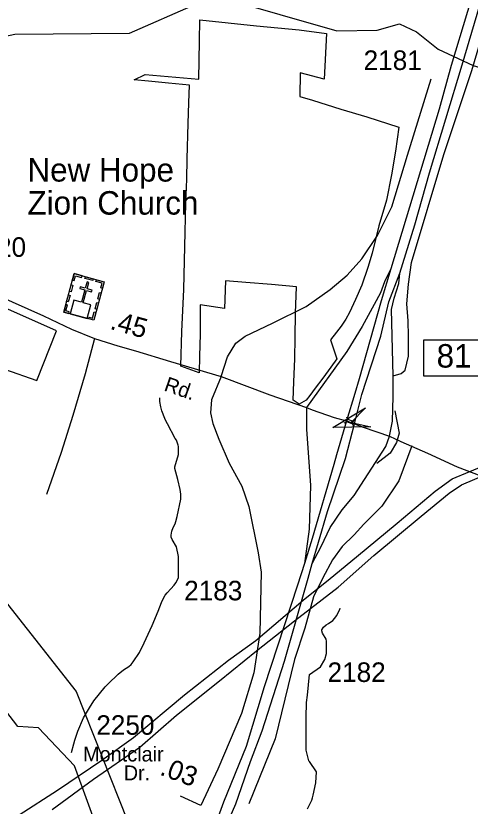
# Model space of a CAD drawing. Extents: x 1473865 to 1648260, y 639067 to 773536.
# Drawn here: x 1581883 to 1584787, y 708565 to 713621 of the extents above; entities that cross this region are included whole.
import ezdxf

# ---------------------------------------------------------------- set-up
doc = ezdxf.new("R2010")
doc.units = 0
for name, color, linetype in [('Exist Boundary Political City Limit New', 7, 'Continuous'), ('Exist Cultural Church Label', 7, 'Continuous'), ('Exist Cultural Church with Cemetery CELL', 7, 'Continuous'), ('Exist Hydrographic Misc Water Feature', 7, 'Continuous'), ('Exist Road Non-System Type 51', 7, 'Continuous'), ('Exist Road Primary Interstate Divided Center Attributed', 7, 'Continuous'), ('Exist Road Primary Interstate Interchange CELL', 7, 'Continuous'), ('Exist Road Primary Interstate Ramp 1 Lane Attributed', 7, 'Continuous'), ('Exist Road Primary Interstate Service Attributed', 7, 'Continuous'), ('Exist Road Primary US Service Attributed', 7, 'Continuous'), ('Exist Road Secondary Mileage Hundredths English Label', 7, 'Continuous'), ('Exist Road Secondary Structure Standard Bridge Attributed CELL', 7, 'Continuous'), ('Exist Road Secondary Structure Standard Bridge CELL', 7, 'Continuous'), ('Exist Road Secondary Type 51 Attributed', 7, 'Continuous'), ('Exist Road Secondary Type 51 Label', 7, 'Continuous'), ('Exist Road Secondary Type 51 Number Label', 7, 'Continuous'), ('Exist Utilities Electrical Transmission Line', 7, 'Continuous'), ('Map Preparation Boundary City Limit Buffer Line', 7, 'Continuous')]:
    doc.layers.add(name, color=color, linetype=linetype)

msp = doc.modelspace()

# ---------------------------------------------------------------- linework, layer by layer
at = {"layer": 'Exist Boundary Political City Limit New'}
for points in [[(1583868.9, 713507.4), (1583853.4, 713216.1), (1583700.8, 713257), (1583699.2, 713104.9), (1583778.4, 713080.9), (1583960.2, 713023.7), (1584126.6, 712973.6), (1584331, 712908.2), (1584310, 712755.6), (1584284.4, 712604.1), (1584252.2, 712442.4), (1584203.9, 712276.4), (1584160, 712103.3), (1584133.9, 712010.1), (1584094.2, 711897.9), (1584053.5, 711805.8), (1584016, 711721.8), (1583993.2, 711680.3), (1583961.9, 711635.6), (1583932.1, 711597.4), (1583894.9, 711548.9), (1583935.6, 711425.8), (1583896.4, 711374.1), (1583846, 711303.6), (1583796.9, 711237.9), (1583762.8, 711192.8), (1583739.6, 711161.5), (1583693.2, 711136.3), (1583655.8, 711162.8), (1583659.2, 711279.4), (1583665.2, 711425.6), (1583669.1, 711562.6), (1583671.5, 711719), (1583677.4, 711886.2), (1583517.2, 711902.9), (1583353.1, 711915.2), (1583222.6, 711925.3), (1583216.5, 711748.4), (1583060.9, 711772), (1583061.2, 711583.2), (1583057, 711443.5), (1583055.5, 711336.1), (1582936.8, 711378.6), (1582944.1, 711601.4), (1582955.9, 711870), (1582963.1, 712144.6), (1582970.2, 712422.4), (1582976.6, 712576.1), (1582979, 712706.6), (1582983.8, 712931.6), (1582989.4, 713063.2), (1582993.5, 713178.1), (1582857.9, 713189.8), (1582730, 713202.6), (1582639.9, 713210.4), (1582708.5, 713244.8), (1583051.8, 713215.7), (1583053.8, 713336.6), (1583057.2, 713459), (1583059.1, 713594.9), (1583422.1, 713557.2), (1583694.2, 713530), (1583868.9, 713507.4)], [(1581602.1, 711433.8), (1582017.1, 711288.8), (1582142.2, 711605.2), (1581714.1, 711796.3)], [(1578687.6, 711305.3), (1579149.4, 710873.6), (1579584.5, 711392.4), (1579649.4, 710521.4), (1579779, 710271.2), (1579112.4, 710299.1), (1578955, 709798.7), (1579103.1, 709650.4), (1579797.5, 709687.4), (1581639.9, 710095.2), (1582269.4, 709298.2), (1582760.2, 708057.6), (1582325.1, 707575.7), (1581984.4, 707197.8), (1581890.4, 707021.1), (1581817, 706846.3), (1581511.5, 706281.1), (1580613.4, 705780.7), (1580317.1, 706948.2), (1579826.5, 708792.2), (1579113.6, 708820), (1578854.4, 708458.6)]]:
    msp.add_lwpolyline(points, dxfattribs=at)
at = {"layer": 'Exist Cultural Church with Cemetery CELL'}
for points in [[(1582256, 711971.4), (1582448, 711919), (1582381, 711673.3), (1582189, 711725.7)], [(1582244.6, 711929.6), (1582255.5, 711926.6), (1582264, 711957.6), (1582303.1, 711947), (1582306, 711957.7), (1582256, 711971.4)], [(1582327.4, 711951.9), (1582377.4, 711938.2), (1582374.4, 711927.2), (1582324.4, 711940.9)], [(1582436.7, 711877.1), (1582425.8, 711880.1), (1582434.2, 711911.2), (1582395.1, 711921.8), (1582398, 711932.6), (1582448.1, 711918.9)], [(1582225, 711858), (1582236.4, 711899.8), (1582247.4, 711896.8), (1582236, 711855)], [(1582230.6, 711714.4), (1582338.7, 711684.9), (1582362.6, 711772.3), (1582313.6, 711785.6), (1582335.1, 711864.2), (1582366.9, 711855.6), (1582369.8, 711866.2), (1582337.9, 711874.9), (1582349.1, 711915.6), (1582337.9, 711918.6), (1582326.7, 711877.9), (1582294.8, 711886.6), (1582291.9, 711876), (1582323.8, 711867.3), (1582302.4, 711788.7), (1582254.4, 711801.8)], [(1582207.3, 711793.2), (1582218.7, 711835), (1582229.7, 711832), (1582218.3, 711790.2)], [(1582406.5, 711809.6), (1582417.9, 711851.4), (1582428.8, 711848.4), (1582417.4, 711806.6)], [(1582389.1, 711746), (1582400.5, 711787.8), (1582411.5, 711784.8), (1582400.1, 711743)], [(1582220.9, 711717.1), (1582223.9, 711728.1), (1582202.7, 711733.9), (1582213.3, 711772.9), (1582202.6, 711775.8), (1582188.9, 711725.8)], [(1582349.1, 711682), (1582352.1, 711693.1), (1582373.3, 711687.3), (1582384, 711726.3), (1582394.7, 711723.4), (1582381, 711673.3)]]:
    msp.add_lwpolyline(points, close=True, dxfattribs=at)
at = {"layer": 'Exist Hydrographic Misc Water Feature'}
for points in [[(1583205.2, 713736.2), (1583935.2, 713524.6), (1584193.2, 713529.2), (1584336.3, 713569), (1584444.2, 713517.5), (1584583.2, 713406.4), (1584807.3, 713303.4), (1585039.2, 713233), (1585337.2, 713069.4), (1585621.2, 713057.1), (1585945.2, 712978.4), (1586353.2, 712996.4), (1586569.3, 712952.7), (1586753.2, 712981.8), (1586921.2, 713057.1), (1587071.2, 713070.5), (1587181.2, 713170), (1587437.3, 713581.7), (1587750.3, 713877.4)], [(1580331.2, 713308.5), (1580525.2, 713491.7), (1580752.1, 713602.1), (1581002.2, 713616.7), (1581625.2, 713449.8), (1581876.2, 713503.8), (1582609.2, 713508.7), (1583037.2, 713697)], [(1582442.1, 708319.2), (1582258.2, 708821.9), (1582028.2, 709066.2), (1581895.1, 709075.4), (1581510.1, 709575.5), (1581338.2, 709743.1), (1581230.1, 709778.1), (1580870.2, 709693.5), (1580712.2, 709736.1), (1580673.1, 709871.5), (1580607.2, 709922), (1580440.2, 709938.6), (1580243.1, 710169), (1580178.1, 710278.7), (1580063.2, 710363.1), (1580006.2, 710488.9), (1579800.2, 710657.3), (1579753.1, 710851.8), (1579633.2, 711159.6), (1579535.2, 711329), (1579374.2, 711732.7), (1579309.2, 711848.8)], [(1582239.1, 708907.6), (1582252.5, 708963.9), (1582259.2, 708987.6), (1582278.4, 709043.9), (1582315.3, 709130.9), (1582353.6, 709193.3), (1582382, 709238.7), (1582454.6, 709327.5), (1582473, 709346.8), (1582536.5, 709409.5), (1582571.1, 709436.7), (1582605.5, 709458.2), (1582620, 709471.9), (1582632.2, 709487.2), (1582673.6, 709547.1), (1582703.8, 709608.8), (1582753.3, 709721.1), (1582793.2, 709812.2), (1582814.5, 709866.7), (1582825, 709892), (1582837.6, 709915.5), (1582849.8, 709930), (1582874.5, 709955), (1582895, 709978.4), (1582905.2, 709992.9), (1582922.1, 710024.6), (1582922.2, 710033.6), (1582923, 710162.4), (1582909.9, 710224.2), (1582881.3, 710270.8), (1582875.7, 710284.8), (1582875.9, 710298.8), (1582880.5, 710323.3), (1582889, 710346.9), (1582901.6, 710370.5), (1582906, 710385.2), (1582914.4, 710417), (1582937, 710529.8), (1582937.7, 710561.8), (1582934.3, 710589.7), (1582917.6, 710654.1), (1582899.8, 710725.8), (1582899.6, 710734.9), (1582922, 710814), (1582922.3, 710866.5), (1582920.4, 710874.8), (1582916.8, 710886.4), (1582909.2, 710907), (1582901.3, 710917), (1582851.4, 711011.6), (1582839.9, 711033.9), (1582830.6, 711056.3), (1582821, 711082.7), (1582817.1, 711094.3), (1582809.6, 711119.1), (1582802.6, 711152.9), (1582803, 711176.7)], [(1583746.4, 708547.2), (1583775.4, 708602.4), (1583779.8, 708618), (1583784.3, 708634.3), (1583800, 708713.6), (1583805.6, 708785.6), (1583760.6, 708849.8), (1583755.1, 708854.8), (1583738.4, 708923.2), (1583738.9, 709131.7), (1583741.1, 709228.5), (1583746.2, 709275.1), (1583760.6, 709407.8), (1583831.1, 709457.2), (1583858.1, 709503.4), (1583868.1, 709541), (1583869.2, 709596.8), (1583869.7, 709620.6), (1583866.1, 709632.9), (1583842.8, 709671.2), (1583839.2, 709686), (1583839.4, 709693.4), (1583849.8, 709710.4), (1583866.1, 709724.8), (1583882.3, 709734.4), (1583908.7, 709753.5), (1583920.9, 709768.1), (1583933.3, 709783.4), (1583954.2, 709823.2), (1583956.2, 709831.4)]]:
    msp.add_lwpolyline(points, dxfattribs=at)
at = {"layer": 'Exist Road Non-System Type 51'}
msp.add_lwpolyline([(1582386, 711556.5), (1582325.5, 711329.7), (1582247.3, 711064.3), (1582173.6, 710827.7), (1582079, 710558.3)], dxfattribs=at)
at = {"layer": 'Exist Road Primary Interstate Divided Center Attributed'}
for points in [[(1584337.8, 711974), (1584432.4, 712283.2), (1584526.5, 712616.5), (1584735.2, 713307.2), (1585007.3, 714223.3), (1585127.8, 714614.5), (1585220, 714940), (1585344.6, 715341.1), (1585518.4, 715920)], [(1585432.2, 715869), (1585387, 715704.8), (1585239.8, 715225.7), (1585151.9, 714922.4), (1584978, 714351.6), (1584906.3, 714088.1), (1584769.3, 713648.9), (1584665.1, 713303.6), (1584589.2, 713024.2), (1584279.7, 712002.1)], [(1584279.7, 712002.1), (1584218.1, 711798.4), (1584077.9, 711299.5), (1584049.8, 711205.7), (1583996.8, 711028.9)], [(1584046.9, 711011.6), (1584094, 711199.2), (1584215.7, 711570.6), (1584267.8, 711790.9), (1584337.8, 711974)], [(1583996.8, 711028.9), (1583933.3, 710811.6), (1583915.3, 710749.9), (1583777.3, 710277), (1583727.1, 710117.5)], [(1583777.7, 710117.7), (1583816.7, 710253.6), (1583874.2, 710450.1), (1583990.9, 710789.2), (1584046.9, 711011.6)], [(1583727.1, 710117.5), (1583683.6, 709979.3), (1583469.9, 709327.6), (1583355.3, 708945.7), (1583210.3, 708590.9), (1583141.5, 708402.6), (1583060, 708233.1), (1582767.6, 707701.8), (1582570, 707349.4), (1582431.7, 707137), (1582350.7, 707016.9), (1582100.7, 706663.4), (1581939.2, 706474.7), (1581805.8, 706309.9), (1581502.8, 705974.5), (1581176.1, 705661.3), (1581065.6, 705564.9), (1581012.8, 705518.8), (1580835.5, 705370.3), (1580662.3, 705237.7), (1580481.3, 705111.3), (1580374.3, 705043.1)], [(1581242, 705640.8), (1581427.4, 705817.1), (1581588.8, 705979.7), (1581736.2, 706134.4), (1581914, 706339), (1582166.3, 706657.8), (1582355.2, 706941.1), (1582473.6, 707088.1), (1582539.3, 707185.9), (1582642.6, 707348), (1582780.7, 707601.7), (1582900.5, 707804.5), (1583016.2, 708013.5), (1583111.8, 708198.7), (1583223.6, 708427.7), (1583288.8, 708580.5), (1583382, 708850.4), (1583457, 709047.7), (1583600.8, 709492.4), (1583750.8, 710023.9), (1583777.7, 710117.7)]]:
    msp.add_lwpolyline(points, dxfattribs=at)
at = {"layer": 'Exist Road Primary Interstate Interchange CELL'}
msp.add_lwpolyline([(1584491.3, 711548.8), (1584926.2, 711548.8), (1584926.2, 711315.6), (1584491.3, 711315.6)], close=True, dxfattribs=at)
at = {"layer": 'Exist Road Primary Interstate Ramp 1 Lane Attributed'}
for points in [[(1584279.7, 712002.1), (1584240.2, 711919.8), (1584214.6, 711849.6), (1584174.1, 711774), (1584097.2, 711633.7), (1583999, 711474.2)], [(1584294, 711318.1), (1584284.7, 711743), (1584302.3, 711814.5), (1584330.6, 711909), (1584337.8, 711974)], [(1583999, 711474.2), (1583741.7, 711114.1)], [(1584271.3, 710931), (1584291.5, 711027.7), (1584295.6, 711185.6), (1584294, 711318.1)], [(1583741.7, 711114.1), (1583741.8, 710977.1), (1583766.1, 710615.2)], [(1584304.5, 711094), (1584333.6, 710951.7), (1584316.6, 710890.5)], [(1584044.7, 710552.6), (1584247.6, 710865.4), (1584271.3, 710931)], [(1584316.6, 710890.5), (1584276, 710822.8), (1584191.4, 710757.5)], [(1583766.1, 710615.2), (1583758.3, 710336.1), (1583727.1, 710117.5)], [(1583777.7, 710117.7), (1583834.3, 710226.5), (1583891.2, 710346.7), (1583969.2, 710460.6), (1584044.7, 710552.6)]]:
    msp.add_lwpolyline(points, dxfattribs=at)
at = {"layer": 'Exist Road Primary Interstate Service Attributed'}
for points in [[(1584294, 711318.1), (1584346.1, 711331.7), (1584372.3, 711353.6), (1584392.9, 711444), (1584392.9, 711572.5), (1584390.8, 711670.4), (1584383.1, 711779), (1584392.9, 711905), (1584411.7, 712042.8), (1584618.6, 712734.1), (1584797.5, 713271.4), (1584882.6, 713558.7), (1584973.5, 713875), (1585079.8, 714220.1), (1585196.2, 714642.9), (1585275.2, 714887.6), (1585538.1, 715731.8), (1585595.2, 715919)], [(1583194.4, 711312.6), (1583236.3, 711439.8), (1583289.4, 711526.4), (1583348, 711571.1), (1583524, 711654.9), (1583739.1, 711761.1), (1583892.8, 711870.1), (1584001.7, 711962.3), (1584093.9, 712067.1), (1584194.5, 712215.2), (1584286.7, 712399.7), (1584387.3, 712729.4), (1584538.1, 713218.4)], [(1583194.4, 711312.6), (1583132.9, 711164.5), (1583127.3, 711080.7), (1583141.3, 711013.6), (1583180.4, 710913), (1583247.5, 710759.3), (1583328.5, 710611.2), (1583373.2, 710482.7), (1583431.8, 710185.1), (1583451.4, 710062.1), (1583443, 709670.9), (1583403.9, 709418), (1583325.7, 709158.1), (1583174.8, 708801.8), (1583065.9, 708568.5)], [(1584415.2, 710869.7), (1584331.4, 710646.1), (1584222.4, 710484.1), (1584107.9, 710369.5), (1584046.4, 710299.6), (1583968.2, 710227), (1583906.8, 710140.3), (1583845.3, 710025.8), (1583784.9, 709904.2), (1583730.2, 709703.5), (1583664.6, 709502.7), (1583540.5, 708996.3), (1583372.1, 708580.7)]]:
    msp.add_lwpolyline(points, dxfattribs=at)
at = {"layer": 'Exist Road Primary US Service Attributed'}
msp.add_lwpolyline([(1583065.9, 708568.5), (1582935.7, 708629.6)], dxfattribs=at)
at = {"layer": 'Exist Road Secondary Structure Standard Bridge Attributed CELL'}
msp.add_lwpolyline([(1584152.2, 710990.8), (1583908.4, 710986.4), (1584117.3, 711112.2), (1584025.5, 711020.1)], close=True, dxfattribs=at)
at = {"layer": 'Exist Road Secondary Structure Standard Bridge CELL'}
for p, q in [((1583982.2, 711016.4), (1583997.7, 711023.9)), ((1583995.9, 711056.1), (1584003.4, 711040.6)), ((1584039.1, 711028.1), (1584054.6, 711035.7)), ((1584033.5, 711011.8), (1584041, 710996.3))]:
    msp.add_line(p, q, dxfattribs=at)
msp.add_lwpolyline([(1584003.4, 711040.6), (1584039.1, 711028.2), (1584033.4, 711011.5), (1583997.7, 711023.9)], close=True, dxfattribs=at)
at = {"layer": 'Exist Road Secondary Type 51 Attributed'}
for points in [[(1581758.1, 711834.8), (1582059, 711700.6), (1582238.4, 711617.1), (1582386, 711556.5), (1582535.1, 711509.3), (1582648.4, 711477.3), (1582872.1, 711410.2), (1583194.4, 711312.6)], [(1583194.4, 711312.6), (1583505.8, 711196.3), (1583741.7, 711114.1)], [(1583741.7, 711114.1), (1583777.8, 711100.2), (1583917.3, 711051.1), (1583996.8, 711028.9)], [(1583996.8, 711028.9), (1584025.5, 711020.1), (1584046.9, 711011.6)], [(1584046.9, 711011.6), (1584103.9, 710990.4), (1584271.3, 710931)], [(1584271.3, 710931), (1584343.7, 710897.4), (1584513.8, 710823.5), (1584703, 710734.6), (1584899.9, 710661.2), (1585162.4, 710553), (1585324.6, 710475.7), (1585486.7, 710398.4), (1585579.4, 710355.9), (1585741.9, 710293), (1585951.2, 710191.3), (1586119.9, 710116.3), (1586572.3, 709909.6), (1586679.7, 709865.9), (1586792, 709827.4), (1586904.3, 709784.8), (1587011.4, 709777.6), (1587163.5, 709800.2), (1587993.6, 709889.1), (1588451.4, 709939.5)]]:
    msp.add_lwpolyline(points, dxfattribs=at)
at = {"layer": 'Exist Utilities Electrical Transmission Line'}
for points in [[(1581904.5, 708509.8), (1582148.8, 708666.4), (1582431.8, 708860.1), (1582634, 709005.1), (1582960.1, 709276.3), (1583241.5, 709498.1), (1583417.6, 709625.6), (1583719.5, 709883.2), (1583891.6, 710020.6), (1584059.7, 710160.1), (1584321, 710376.3), (1584564, 710580.7), (1584671.2, 710659.2), (1584898.8, 710751.8)], [(1582115, 708542.8), (1582379.9, 708736.9), (1582675.2, 708942.5), (1582910.2, 709147), (1583185.6, 709367), (1583420.6, 709559.5), (1583663.4, 709749.9), (1583942.7, 709965.7), (1584171.9, 710168.4), (1584473.7, 710420), (1584652, 710567.3), (1584730.7, 710620.2), (1584887.7, 710685.8)]]:
    msp.add_lwpolyline(points, dxfattribs=at)
at = {"layer": 'Map Preparation Boundary City Limit Buffer Line'}
for points in [[(1583868.9, 713507.4), (1583853.4, 713216.1), (1583700.8, 713257), (1583699.2, 713104.9), (1583778.4, 713080.9), (1583960.2, 713023.7), (1584126.6, 712973.6), (1584331, 712908.2), (1584310, 712755.6), (1584284.4, 712604.1), (1584252.2, 712442.4), (1584203.9, 712276.4), (1584160, 712103.3), (1584133.9, 712010.1), (1584094.2, 711897.9), (1584053.5, 711805.8), (1584016, 711721.8), (1583993.2, 711680.3), (1583961.9, 711635.6), (1583932.1, 711597.4), (1583894.9, 711548.9), (1583935.6, 711425.8), (1583896.4, 711374.1), (1583846, 711303.6), (1583796.9, 711237.9), (1583762.8, 711192.8), (1583739.6, 711161.5), (1583693.2, 711136.3), (1583655.8, 711162.8), (1583659.2, 711279.4), (1583665.2, 711425.6), (1583669.1, 711562.6), (1583671.5, 711719), (1583677.4, 711886.2), (1583517.2, 711902.9), (1583353.1, 711915.2), (1583222.6, 711925.3), (1583216.5, 711748.4), (1583060.9, 711772), (1583061.2, 711583.2), (1583057, 711443.5), (1583055.5, 711336.1), (1582936.8, 711378.6), (1582944.1, 711601.4), (1582955.9, 711870), (1582963.1, 712144.6), (1582970.2, 712422.4), (1582976.6, 712576.1), (1582979, 712706.6), (1582983.8, 712931.6), (1582989.4, 713063.2), (1582993.5, 713178.1), (1582857.9, 713189.8), (1582730, 713202.6), (1582639.9, 713210.4), (1582708.5, 713244.8), (1583051.8, 713215.7), (1583053.8, 713336.6), (1583057.2, 713459), (1583059.1, 713594.9), (1583422.1, 713557.2), (1583694.2, 713530), (1583868.9, 713507.4)], [(1581602.1, 711433.8), (1582017.1, 711288.8), (1582142.2, 711605.2), (1581714.1, 711796.3)], [(1578687.6, 711305.3), (1579149.4, 710873.6), (1579584.5, 711392.4), (1579649.4, 710521.4), (1579779, 710271.2), (1579112.4, 710299.1), (1578955, 709798.7), (1579103.1, 709650.4), (1579797.5, 709687.4), (1581639.9, 710095.2), (1582269.4, 709298.2), (1582760.2, 708057.6), (1582325.1, 707575.7), (1581984.4, 707197.8), (1581890.4, 707021.1), (1581817, 706846.3), (1581511.5, 706281.1), (1580613.4, 705780.7), (1580317.1, 706948.2), (1579826.5, 708792.2), (1579113.6, 708820), (1578854.4, 708458.6)]]:
    msp.add_lwpolyline(points, dxfattribs=at)

# ---------------------------------------------------------------- texts
at = {"layer": 'Exist Cultural Church Label'}
for s, p in [('New Hope ', (1581957.2, 712560.2)), ('Zion Church', (1581957.2, 712349.1))]:
    msp.add_text(s, height=150, dxfattribs=at).set_placement(p)
at = {"layer": 'Exist Road Primary Interstate Interchange CELL'}
msp.add_text('81', height=150, dxfattribs=at).set_placement((1584572.7, 711370.5))
at = {"layer": 'Exist Road Secondary Mileage Hundredths English Label'}
for s, rotation, p in [('.45', 344.2969, (1582479.2, 711618.8)), ('.03', 339.5614, (1582796.9, 708767.8))]:
    msp.add_text(s, height=125, rotation=rotation, dxfattribs=at).set_placement(p)
at = {"layer": 'Exist Road Secondary Type 51 Label'}
msp.add_text('Rd.', height=95, rotation=340.9021, dxfattribs=at).set_placement((1582824, 711224.5))
for s, p in [('Montclair', (1582312.5, 708850.7)), ('Dr.', (1582572.4, 708730.3))]:
    msp.add_text(s, height=95, dxfattribs=at).set_placement(p)
at = {"layer": 'Exist Road Secondary Type 51 Number Label'}
for s, p in [('2181', (1584106, 713274.3)), ('2120', (1581576.4, 712078.8)), ('2183', (1582958.9, 709881.6)), ('2182', (1583875.4, 709359.5)), ('2250', (1582397.2, 709021.6))]:
    msp.add_text(s, height=125, dxfattribs=at).set_placement(p)

doc.saveas('drawing.dxf')
